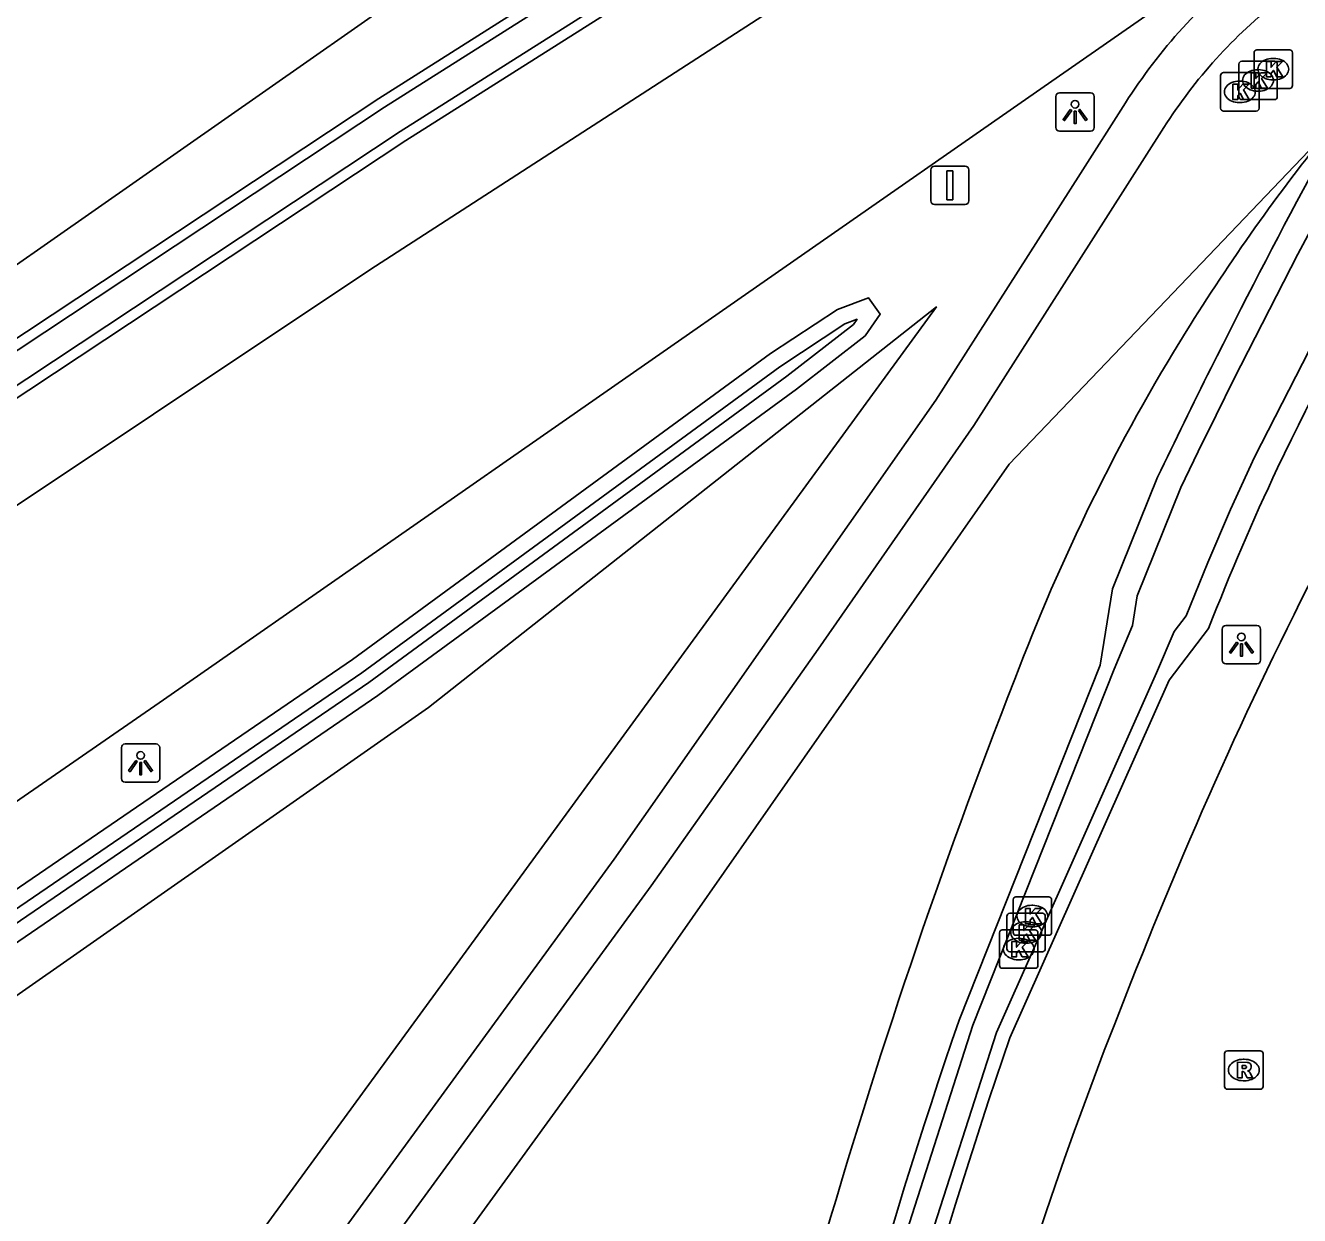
# Model space of a CAD drawing. Extents: x 155018 to 156648, y 383980 to 385733.
# Drawn here: x 155735.06 to 155768.2, y 384127.64 to 384158.61 of the extents above; entities that cross this region are included whole.
import ezdxf

# ---------------------------------------------------------------- set-up
doc = ezdxf.new("R2010")
doc.units = 0
for name, color, linetype in [('IMGEO_Berm_groen', 7, 'Continuous'), ('IMGEO_Groenvoorziening', 7, 'Continuous'), ('IMGEO_Kolk', 7, 'Continuous'), ('IMGEO_Lichtpunt', 7, 'Continuous'), ('IMGEO_Rijbaan_lokaal_gesloten', 7, 'Continuous'), ('IMGEO_Rijbaan_regionaal_gesloten', 7, 'Continuous'), ('IMGEO_Rioolput', 7, 'Continuous'), ('IMGEO_Verkeersbordpaal', 7, 'Continuous'), ('IMGEO_Voetpad_halfverhard', 7, 'Continuous'), ('IMGEO_Waterloop', 7, 'Continuous')]:
    doc.layers.add(name, color=color, linetype=linetype)

msp = doc.modelspace()

# ---------------------------------------------------------------- linework, layer by layer
at = {"layer": 'IMGEO_Berm_groen'}
for points in [[(155735.976, 384112.625), (155749.933, 384131.855), (155760.641, 384147.193), (155764.719, 384151.453), (155768.998, 384155.923)], [(155759.341, 384132.725), (155763.008, 384141.964), (155763.334, 384143.95), (155764.502, 384146.851)], [(155765.833, 384142.917), (155764.803, 384141.572), (155760.665, 384132.27)]]:
    msp.add_lwpolyline(points, dxfattribs=at)
for centre, radius, start, end in [((155942.148, 384061.618), 197.034, 150.21165, 153.44706), ((155826.473, 384119.345), 65.059, 143.11707, 154.75277), ((155809.088, 384123.472), 51.578, 141.0114, 148.2134), ((155809.293, 384123.338), 51.823, 148.2062, 159.3703), ((155933.264, 384065.954), 187.149, 153.4188, 154.38902), ((155826.574, 384119.289), 65.175, 154.74636, 158.74393), ((155918.681, 384079.765), 169.564, 158.61407, 169.28907), ((155895.255, 384085.956), 143.735, 161.01125, 168.33286), ((155895.224, 384085.967), 142.303, 161.011, 168.34515)]:
    msp.add_arc(centre, radius, start, end, dxfattribs=at)
at = {"layer": 'IMGEO_Groenvoorziening'}
for points in [[(155675.325, 384111.839), (155701.818, 384130.337), (155731.264, 384149.901), (155754.715, 384166.298), (155764.223, 384172.947)], [(155765.917, 384170.431), (155756.113, 384164.223), (155744.245, 384156.708), (155710.893, 384134.618), (155685.604, 384117.132), (155676.685, 384110.755)], [(155677.436, 384109.694), (155686.35, 384116.067), (155711.623, 384133.542), (155744.952, 384155.617), (155756.84, 384163.144), (155766.657, 384169.361)], [(155730.449, 384131.755), (155744.226, 384141.17), (155755.117, 384149.144), (155756.9, 384150.533), (155757.29, 384151.097), (155756.984, 384151.521), (155756.176, 384151.22), (155754.438, 384150.072), (155743.562, 384142.109), (155729.793, 384132.699), (155710.222, 384118.86), (155675.478, 384094.859), (155659.737, 384083.659), (155650.566, 384077.696), (155641.293, 384071.922), (155633.683, 384067.819), (155628.43, 384065.179), (155626.808, 384064.364), (155623.589, 384062.747), (155622.436, 384062.208), (155621.34, 384061.696)], [(155657.767, 384078.374), (155677.085, 384092.967), (155745.538, 384140.858), (155758.754, 384151.282), (155740.826, 384126.716), (155731.988, 384115.184), (155723.684, 384105.475), (155710.636, 384092.118), (155701.599, 384081.92), (155691.672, 384072.915), (155688.231, 384070.329), (155680.527, 384065.93)]]:
    msp.add_lwpolyline(points, dxfattribs=at)
at = {"layer": 'IMGEO_Kolk'}
for p, q in [((155767.09, 384157.971), (155767.942, 384157.971)), ((155766.693, 384157.677), (155767.545, 384157.677)), ((155767.015, 384157.045), (155767.015, 384157.897)), ((155767.503, 384157.751), (155767.528, 384157.751)), ((155768.016, 384157.897), (155768.016, 384157.045)), ((155766.145, 384156.453), (155766.145, 384157.305)), ((155766.22, 384157.379), (155767.072, 384157.379)), ((155766.618, 384156.751), (155766.618, 384157.603)), ((155767.106, 384157.457), (155767.131, 384157.457)), ((155767.146, 384157.305), (155767.146, 384156.453)), ((155767.619, 384157.603), (155767.619, 384156.751)), ((155766.633, 384157.159), (155766.658, 384157.159)), ((155767.942, 384156.971), (155767.09, 384156.971)), ((155767.526, 384157.191), (155767.501, 384157.191)), ((155767.545, 384156.677), (155766.693, 384156.677)), ((155767.129, 384156.897), (155767.104, 384156.897)), ((155767.072, 384156.379), (155766.22, 384156.379)), ((155766.656, 384156.599), (155766.631, 384156.599)), ((155760.747, 384135.009), (155760.747, 384135.861)), ((155760.822, 384135.935), (155761.674, 384135.935)), ((155761.748, 384135.861), (155761.748, 384135.009)), ((155760.584, 384134.581), (155760.584, 384135.433)), ((155760.659, 384135.507), (155761.511, 384135.507)), ((155761.235, 384135.715), (155761.26, 384135.715)), ((155761.585, 384135.433), (155761.585, 384134.581)), ((155761.072, 384135.287), (155761.097, 384135.287)), ((155761.258, 384135.155), (155761.233, 384135.155)), ((155760.392, 384134.15), (155760.392, 384135.002)), ((155760.467, 384135.076), (155761.319, 384135.076)), ((155761.674, 384134.935), (155760.822, 384134.935)), ((155760.88, 384134.856), (155760.905, 384134.856)), ((155761.393, 384135.002), (155761.393, 384134.15)), ((155761.511, 384134.507), (155760.659, 384134.507)), ((155761.095, 384134.727), (155761.07, 384134.727)), ((155760.903, 384134.296), (155760.878, 384134.296)), ((155761.319, 384134.076), (155760.467, 384134.076))]:
    msp.add_line(p, q, dxfattribs=at)
for points in [[(155767.09, 384157.971), (155767.942, 384157.971)], [(155766.693, 384157.677), (155767.545, 384157.677)], [(155767.015, 384157.045), (155767.015, 384157.897)], [(155767.336, 384157.671), (155767.459, 384157.671), (155767.459, 384157.52), (155767.589, 384157.671), (155767.753, 384157.671), (155767.607, 384157.52), (155767.76, 384157.271), (155767.608, 384157.271), (155767.523, 384157.435), (155767.459, 384157.368), (155767.459, 384157.271), (155767.336, 384157.271), (155767.336, 384157.671)], [(155768.016, 384157.897), (155768.016, 384157.045)], [(155766.145, 384156.453), (155766.145, 384157.305)], [(155766.22, 384157.379), (155767.072, 384157.379)], [(155766.618, 384156.751), (155766.618, 384157.603)], [(155766.939, 384157.377), (155767.062, 384157.377), (155767.062, 384157.226), (155767.192, 384157.377), (155767.356, 384157.377), (155767.21, 384157.226), (155767.363, 384156.977), (155767.211, 384156.977), (155767.126, 384157.141), (155767.062, 384157.074), (155767.062, 384156.977), (155766.939, 384156.977), (155766.939, 384157.377)], [(155767.146, 384157.305), (155767.146, 384156.453)], [(155767.619, 384157.603), (155767.619, 384156.751)], [(155766.466, 384157.079), (155766.589, 384157.079), (155766.589, 384156.928), (155766.719, 384157.079), (155766.883, 384157.079), (155766.737, 384156.928), (155766.89, 384156.679), (155766.738, 384156.679), (155766.653, 384156.843), (155766.589, 384156.776), (155766.589, 384156.679), (155766.466, 384156.679), (155766.466, 384157.079)], [(155767.942, 384156.971), (155767.09, 384156.971)], [(155767.545, 384156.677), (155766.693, 384156.677)], [(155767.072, 384156.379), (155766.22, 384156.379)], [(155760.747, 384135.009), (155760.747, 384135.861)], [(155760.822, 384135.935), (155761.674, 384135.935)], [(155761.748, 384135.861), (155761.748, 384135.009)], [(155760.584, 384134.581), (155760.584, 384135.433)], [(155760.659, 384135.507), (155761.511, 384135.507)], [(155761.068, 384135.635), (155761.191, 384135.635), (155761.191, 384135.484), (155761.321, 384135.635), (155761.485, 384135.635), (155761.339, 384135.484), (155761.492, 384135.235), (155761.34, 384135.235), (155761.255, 384135.399), (155761.191, 384135.332), (155761.191, 384135.235), (155761.068, 384135.235), (155761.068, 384135.635)], [(155761.585, 384135.433), (155761.585, 384134.581)], [(155760.905, 384135.207), (155761.028, 384135.207), (155761.028, 384135.056), (155761.158, 384135.207), (155761.322, 384135.207), (155761.176, 384135.056), (155761.329, 384134.807), (155761.177, 384134.807), (155761.092, 384134.971), (155761.028, 384134.904), (155761.028, 384134.807), (155760.905, 384134.807), (155760.905, 384135.207)], [(155760.392, 384134.15), (155760.392, 384135.002)], [(155760.467, 384135.076), (155761.319, 384135.076)], [(155760.713, 384134.776), (155760.836, 384134.776), (155760.836, 384134.625), (155760.966, 384134.776), (155761.13, 384134.776), (155760.984, 384134.625), (155761.137, 384134.376), (155760.985, 384134.376), (155760.9, 384134.54), (155760.836, 384134.473), (155760.836, 384134.376), (155760.713, 384134.376), (155760.713, 384134.776)], [(155761.674, 384134.935), (155760.822, 384134.935)], [(155761.393, 384135.002), (155761.393, 384134.15)], [(155761.511, 384134.507), (155760.659, 384134.507)], [(155761.319, 384134.076), (155760.467, 384134.076)]]:
    msp.add_lwpolyline(points, dxfattribs=at)
for centre, start, end in [((155767.092, 384157.895), 91.552, 178.448), ((155767.092, 384157.895), 91.552, 178.448), ((155767.94, 384157.895), 1.552, 88.448), ((155767.94, 384157.895), 1.552, 88.448), ((155766.695, 384157.601), 91.552, 178.448), ((155766.695, 384157.601), 91.552, 178.448), ((155767.543, 384157.601), 1.552, 88.448), ((155767.543, 384157.601), 1.552, 88.448), ((155766.222, 384157.303), 91.552, 178.448), ((155766.222, 384157.303), 91.552, 178.448), ((155767.07, 384157.303), 1.552, 88.448), ((155767.07, 384157.303), 1.552, 88.448), ((155767.092, 384157.047), 181.552, 268.448), ((155767.092, 384157.047), 181.552, 268.448), ((155767.94, 384157.047), 271.552, 358.448), ((155767.94, 384157.047), 271.552, 358.448), ((155766.695, 384156.753), 181.552, 268.448), ((155766.695, 384156.753), 181.552, 268.448), ((155767.543, 384156.753), 271.552, 358.448), ((155767.543, 384156.753), 271.552, 358.448), ((155766.222, 384156.455), 181.552, 268.448), ((155766.222, 384156.455), 181.552, 268.448), ((155767.07, 384156.455), 271.552, 358.448), ((155767.07, 384156.455), 271.552, 358.448), ((155760.824, 384135.859), 91.552, 178.448), ((155760.824, 384135.859), 91.552, 178.448), ((155761.672, 384135.859), 1.552, 88.448), ((155761.672, 384135.859), 1.552, 88.448), ((155760.661, 384135.431), 91.552, 178.448), ((155760.661, 384135.431), 91.552, 178.448), ((155761.509, 384135.431), 1.552, 88.448), ((155761.509, 384135.431), 1.552, 88.448), ((155760.469, 384135), 91.552, 178.448), ((155760.469, 384135), 91.552, 178.448), ((155760.824, 384135.011), 181.552, 268.448), ((155760.824, 384135.011), 181.552, 268.448), ((155761.317, 384135), 1.552, 88.448), ((155761.317, 384135), 1.552, 88.448), ((155761.672, 384135.011), 271.552, 358.448), ((155761.672, 384135.011), 271.552, 358.448), ((155760.661, 384134.583), 181.552, 268.448), ((155760.661, 384134.583), 181.552, 268.448), ((155761.509, 384134.583), 271.552, 358.448), ((155761.509, 384134.583), 271.552, 358.448), ((155760.469, 384134.152), 181.552, 268.448), ((155760.469, 384134.152), 181.552, 268.448), ((155761.317, 384134.152), 271.552, 358.448), ((155761.317, 384134.152), 271.552, 358.448)]:
    msp.add_arc(centre, 0.0765, start, end, dxfattribs=at)
for centre, major_axis, ratio, start_param, end_param in [((155767.502, 384157.471), (-0.387, 0.002), 0.722429, 4.712389, 7.853982), ((155767.527, 384157.471), (-0.39, 0.002), 0.717154, 1.570796, 4.712389), ((155767.105, 384157.177), (-0.387, 0.002), 0.722429, 4.712389, 7.853982), ((155767.13, 384157.177), (-0.39, 0.002), 0.717154, 1.570796, 4.712389), ((155766.632, 384156.879), (-0.387, 0.002), 0.722429, 4.712389, 7.853982), ((155766.657, 384156.879), (-0.39, 0.002), 0.717154, 1.570796, 4.712389), ((155761.234, 384135.435), (-0.387, 0.002), 0.722429, 4.712389, 7.853982), ((155761.259, 384135.435), (-0.39, 0.002), 0.717154, 1.570796, 4.712389), ((155761.071, 384135.007), (-0.387, 0.002), 0.722429, 4.712389, 7.853982), ((155761.096, 384135.007), (-0.39, 0.002), 0.717154, 1.570796, 4.712389), ((155760.879, 384134.576), (-0.387, 0.002), 0.722429, 4.712389, 7.853982), ((155760.904, 384134.576), (-0.39, 0.002), 0.717154, 1.570796, 4.712389)]:
    msp.add_ellipse(centre, major_axis=major_axis, ratio=ratio, start_param=start_param, end_param=end_param, dxfattribs=at)
at = {"layer": 'IMGEO_Lichtpunt'}
for p, q in [((155761.861, 384156.758), (155761.861, 384155.951)), ((155761.861, 384156.758), (155761.861, 384155.951)), ((155762.763, 384156.853), (155761.955, 384156.853)), ((155762.763, 384156.853), (155761.955, 384156.853)), ((155762.857, 384155.951), (155762.857, 384156.758)), ((155762.857, 384155.951), (155762.857, 384156.758)), ((155761.955, 384155.857), (155762.763, 384155.857)), ((155761.955, 384155.857), (155762.763, 384155.857)), ((155766.188, 384142.901), (155766.188, 384142.094)), ((155766.188, 384142.901), (155766.188, 384142.094)), ((155767.09, 384142.996), (155766.282, 384142.996)), ((155767.09, 384142.996), (155766.282, 384142.996)), ((155767.184, 384142.094), (155767.184, 384142.901)), ((155767.184, 384142.094), (155767.184, 384142.901)), ((155766.282, 384142), (155767.09, 384142)), ((155766.282, 384142), (155767.09, 384142)), ((155737.552, 384139.817), (155737.552, 384139.01)), ((155737.552, 384139.817), (155737.552, 384139.01)), ((155738.454, 384139.912), (155737.646, 384139.912)), ((155738.454, 384139.912), (155737.646, 384139.912)), ((155738.548, 384139.01), (155738.548, 384139.817)), ((155738.548, 384139.01), (155738.548, 384139.817)), ((155737.646, 384138.916), (155738.454, 384138.916)), ((155737.646, 384138.916), (155738.454, 384138.916))]:
    msp.add_line(p, q, dxfattribs=at)
for points in [[(155762.235, 384156.422), (155762.274, 384156.394), (155762.086, 384156.132), (155762.048, 384156.159), (155762.235, 384156.422)], [(155762.337, 384156.374), (155762.384, 384156.374), (155762.384, 384156.052), (155762.337, 384156.052), (155762.337, 384156.374)], [(155762.447, 384156.394), (155762.485, 384156.421), (155762.672, 384156.159), (155762.633, 384156.131), (155762.447, 384156.394)], [(155766.562, 384142.565), (155766.601, 384142.537), (155766.413, 384142.275), (155766.375, 384142.302), (155766.562, 384142.565)], [(155766.664, 384142.517), (155766.711, 384142.517), (155766.711, 384142.195), (155766.664, 384142.195), (155766.664, 384142.517)], [(155766.774, 384142.537), (155766.812, 384142.564), (155766.999, 384142.302), (155766.96, 384142.274), (155766.774, 384142.537)], [(155737.926, 384139.481), (155737.965, 384139.453), (155737.777, 384139.191), (155737.739, 384139.218), (155737.926, 384139.481)], [(155738.028, 384139.433), (155738.075, 384139.433), (155738.075, 384139.111), (155738.028, 384139.111), (155738.028, 384139.433)], [(155738.138, 384139.453), (155738.176, 384139.48), (155738.363, 384139.218), (155738.324, 384139.19), (155738.138, 384139.453)]]:
    msp.add_lwpolyline(points, dxfattribs=at)
for centre in [(155762.36, 384156.556), (155766.687, 384142.699), (155738.051, 384139.615)]:
    msp.add_circle(centre, 0.0994, dxfattribs=at)
for centre, start, end in [((155761.955, 384156.758), 90, 180), ((155761.955, 384156.758), 90, 180), ((155762.763, 384156.758), 0, 90), ((155762.763, 384156.758), 0, 90), ((155761.955, 384155.951), 180, 270), ((155761.955, 384155.951), 180, 270), ((155762.763, 384155.951), 270, 0), ((155762.763, 384155.951), 270, 360), ((155766.282, 384142.901), 90, 180), ((155766.282, 384142.901), 90, 180), ((155767.09, 384142.901), 0, 90), ((155767.09, 384142.901), 0, 90), ((155766.282, 384142.094), 180, 270), ((155766.282, 384142.094), 180, 270), ((155767.09, 384142.094), 270, 0), ((155767.09, 384142.094), 270, 360), ((155737.646, 384139.817), 90, 180), ((155737.646, 384139.817), 90, 180), ((155738.454, 384139.817), 0, 90), ((155738.454, 384139.817), 0, 90), ((155737.646, 384139.01), 180, 270), ((155737.646, 384139.01), 180, 270), ((155738.454, 384139.01), 270, 0), ((155738.454, 384139.01), 270, 360)]:
    msp.add_arc(centre, 0.0946, start, end, dxfattribs=at)
at = {"layer": 'IMGEO_Rijbaan_lokaal_gesloten'}
for centre, radius, start, end in [((155876.26, 384089.616), 120.782, 152.6644, 158.78243), ((155863.72, 384093.288), 107.768, 158.18958, 183.57089)]:
    msp.add_arc(centre, radius, start, end, dxfattribs=at)
at = {"layer": 'IMGEO_Rijbaan_regionaal_gesloten'}
for points in [[(155768.287, 384167.948), (155758.06, 384161.335), (155744.011, 384152.251), (155715.871, 384133.473)], [(155655.933, 384083.191), (155661.363, 384087.135), (155709.943, 384121.216), (155738.649, 384141.064), (155761.158, 384156.738), (155771.995, 384164.285)]]:
    msp.add_lwpolyline(points, dxfattribs=at)
at = {"layer": 'IMGEO_Rioolput'}
for p, q in [((155766.247, 384131.003), (155766.247, 384131.855)), ((155766.322, 384131.929), (155767.174, 384131.929)), ((155767.248, 384131.855), (155767.248, 384131.003)), ((155766.735, 384131.709), (155766.76, 384131.709)), ((155766.758, 384131.149), (155766.733, 384131.149)), ((155767.174, 384130.929), (155766.322, 384130.929))]:
    msp.add_line(p, q, dxfattribs=at)
for points in [[(155766.247, 384131.003), (155766.247, 384131.855)], [(155766.322, 384131.929), (155767.174, 384131.929)], [(155767.248, 384131.855), (155767.248, 384131.003)], [(155766.836, 384131.627), (155766.584, 384131.629), (155766.584, 384131.229)], [(155766.762, 384131.548), (155766.708, 384131.548), (155766.708, 384131.467)], [(155766.708, 384131.467), (155766.76, 384131.467)], [(155766.584, 384131.229), (155766.708, 384131.229), (155766.708, 384131.391), (155766.719, 384131.391)], [(155766.766, 384131.362), (155766.837, 384131.229), (155766.977, 384131.229), (155766.912, 384131.355)], [(155767.174, 384130.929), (155766.322, 384130.929)]]:
    msp.add_lwpolyline(points, dxfattribs=at)
for centre, radius, start, end in [((155766.324, 384131.853), 0.0765, 91.552, 178.448), ((155766.324, 384131.853), 0.0765, 91.552, 178.448), ((155767.172, 384131.853), 0.0765, 1.552, 88.448), ((155767.172, 384131.853), 0.0765, 1.552, 88.448), ((155766.744, 384131.656), 0.19, 274.7715, 282.9687), ((155766.768, 384131.452), 0.0964, 77.0061, 93.1865), ((155766.782, 384131.509), 0.0378, 276.6634, 79.6772), ((155766.835, 384131.517), 0.109, 350.3612, 89.416), ((155766.833, 384131.517), 0.112, 277.5842, 350.9817), ((155766.718, 384131.338), 0.0533, 26.0293, 88.6989), ((155766.817, 384131.302), 0.108, 29.5134, 73.7905), ((155766.324, 384131.005), 0.0765, 181.552, 268.448), ((155766.324, 384131.005), 0.0765, 181.552, 268.448), ((155767.172, 384131.005), 0.0765, 271.552, 358.448), ((155767.172, 384131.005), 0.0765, 271.552, 358.448)]:
    msp.add_arc(centre, radius, start, end, dxfattribs=at)
for centre, major_axis, ratio, start_param, end_param in [((155766.734, 384131.429), (-0.387, 0.002), 0.722429, 4.712389, 7.853982), ((155766.759, 384131.429), (-0.39, 0.002), 0.717154, 1.570796, 4.712389)]:
    msp.add_ellipse(centre, major_axis=major_axis, ratio=ratio, start_param=start_param, end_param=end_param, dxfattribs=at)
at = {"layer": 'IMGEO_Verkeersbordpaal'}
for p, q in [((155758.606, 384154.048), (155758.606, 384154.848)), ((155758.606, 384154.848), (155758.606, 384154.048)), ((155758.706, 384154.948), (155759.496, 384154.948)), ((155759.496, 384154.948), (155758.706, 384154.948)), ((155759.596, 384154.848), (155759.596, 384154.048)), ((155759.596, 384154.048), (155759.596, 384154.848)), ((155759.496, 384153.948), (155758.706, 384153.948)), ((155758.706, 384153.948), (155759.496, 384153.948))]:
    msp.add_line(p, q, dxfattribs=at)
msp.add_lwpolyline([(155759.026, 384154.823), (155759.176, 384154.823), (155759.176, 384154.073), (155759.026, 384154.073), (155759.026, 384154.823)], dxfattribs=at)
for centre, start, end in [((155758.706, 384154.848), 90, 180), ((155758.706, 384154.848), 90, 180), ((155759.496, 384154.848), 0, 90), ((155759.496, 384154.848), 360, 90), ((155758.706, 384154.048), 180, 270), ((155758.706, 384154.048), 180, 270), ((155759.496, 384154.048), 270, 0), ((155759.496, 384154.048), 270, 0)]:
    msp.add_arc(centre, 0.1, start, end, dxfattribs=at)
at = {"layer": 'IMGEO_Voetpad_halfverhard'}
for points in [[(155701.124, 384076.084), (155708.208, 384085.421), (155719.871, 384099.297), (155723.158, 384102.492), (155727.863, 384107.591), (155732.791, 384113.343), (155742.066, 384125.53), (155750.367, 384136.911), (155758.739, 384148.855), (155762.497, 384154.751), (155763.669, 384156.59)], [(155764.669, 384155.953), (155763.22, 384153.678), (155759.726, 384148.197), (155755.679, 384142.378), (155751.33, 384136.219), (155743.019, 384124.824), (155733.713, 384112.596), (155728.82, 384106.885), (155726.526, 384104.053)]]:
    msp.add_lwpolyline(points, dxfattribs=at)
for centre, radius, start, end in [((155775.966, 384148.757), 14.58, 128.1327, 147.5022), ((155775.967, 384148.756), 13.395, 128.2809, 147.5009)]:
    msp.add_arc(centre, radius, start, end, dxfattribs=at)
at = {"layer": 'IMGEO_Waterloop'}
for points in [[(155685.762, 384116.907), (155711.047, 384134.39), (155744.395, 384156.477), (155756.26, 384163.99), (155766.07, 384170.202), (155766.126, 384170.235)], [(155766.504, 384169.59), (155756.693, 384163.377), (155744.802, 384155.848), (155711.469, 384133.77), (155686.192, 384116.292)], [(155773.246, 384159.353), (155773.663, 384158.469), (155771.21, 384154.92), (155768.995, 384151.217), (155767.027, 384147.377), (155766.403, 384146.014), (155765.81, 384144.637), (155765.248, 384143.246), (155764.937, 384142.839), (155764.476, 384141.767), (155760.313, 384132.409), (155758.454, 384126.609), (155756.844, 384120.735), (155755.486, 384114.797), (155753.96, 384107.022), (155753.174, 384099.138), (155753.134, 384091.214), (155753.842, 384083.323), (155755.087, 384075.601), (155757.026, 384068.024), (155759.642, 384060.653), (155762.914, 384053.548), (155766.38, 384047.479), (155770.651, 384040.242)], [(155757.833, 384126.779), (155759.696, 384132.594), (155763.375, 384141.862), (155763.85, 384142.995), (155763.978, 384143.77), (155765.11, 384146.583), (155765.565, 384147.525), (155766.025, 384148.464), (155766.49, 384149.4), (155768.156, 384152.658), (155769.882, 384155.883), (155771.669, 384159.077)], [(155710.462, 384118.517), (155730.032, 384132.355), (155743.804, 384141.767), (155754.677, 384149.728), (155756.367, 384150.844), (155756.689, 384150.964), (155756.592, 384150.824), (155754.864, 384149.478), (155743.984, 384141.512), (155730.21, 384132.099), (155710.641, 384118.26)]]:
    msp.add_lwpolyline(points, dxfattribs=at)

doc.saveas('drawing.dxf')
